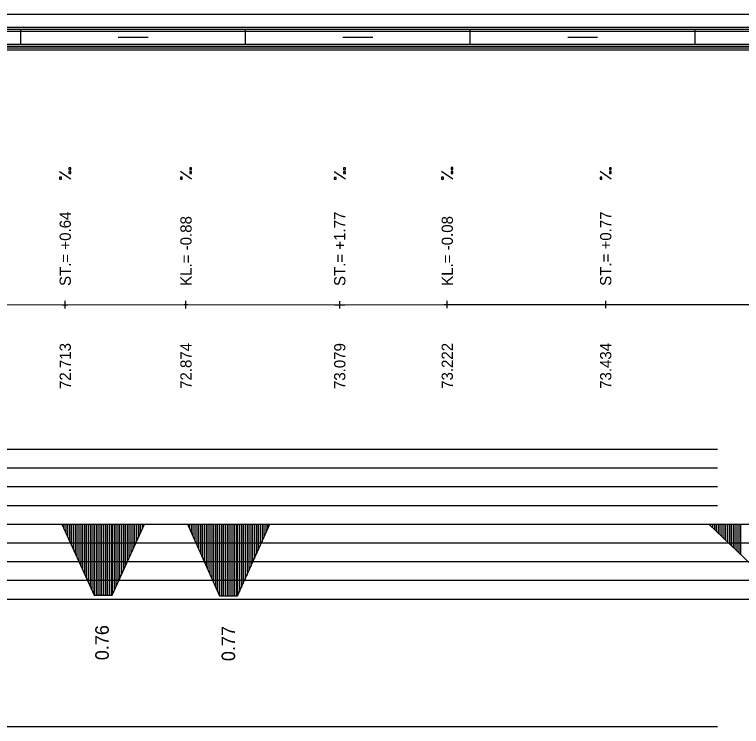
# Model space of a CAD drawing. Extents: x 2 to 10148, y 0 to 380.
# Drawn here: x 7564.2 to 7661.2, y 285 to 380 of the extents above; entities that cross this region are included whole.
import ezdxf

# ---------------------------------------------------------------- set-up
doc = ezdxf.new("R2010")
doc.units = 0
for name, color, linetype in [('NIVELETA_CARA', 7, 'Continuous'), ('NIVELETA_TEXT', 7, 'Continuous'), ('RAM', 7, 'Continuous'), ('ZRYCHL_CARA', 7, 'Continuous'), ('ZRYCHL_CARA_C', 7, 'Continuous'), ('ZRYCHL_RASTR', 7, 'Continuous'), ('ZRYCHL_TEXT', 7, 'Continuous')]:
    doc.layers.add(name, color=color, linetype=linetype)

msp = doc.modelspace()

# ---------------------------------------------------------------- linework, layer by layer
at = {"layer": 'NIVELETA_CARA'}
for p, q in [((7570.936, 340.781), (7570.936, 341.781)), ((7587.053, 340.791), (7587.053, 341.791)), ((7607.578, 340.773), (7607.578, 341.773)), ((7621.928, 340.799), (7621.928, 341.799)), ((7643.078, 340.797), (7643.078, 341.797)), ((7552.921, 341.295), (7570.579, 341.281)), ((7570.579, 341.281), (7570.936, 341.281)), ((7570.936, 341.281), (7571.293, 341.281)), ((7571.293, 341.281), (7586.825, 341.291)), ((7586.825, 341.291), (7587.053, 341.291)), ((7587.053, 341.291), (7587.28, 341.291)), ((7587.28, 341.291), (7606.916, 341.274)), ((7606.916, 341.274), (7607.578, 341.273)), ((7607.578, 341.273), (7608.24, 341.274)), ((7608.24, 341.274), (7621.466, 341.298)), ((7621.466, 341.298), (7621.928, 341.299)), ((7621.928, 341.299), (7622.389, 341.299)), ((7622.389, 341.299), (7642.865, 341.297)), ((7642.865, 341.297), (7643.078, 341.297)), ((7643.078, 341.297), (7643.29, 341.297)), ((7643.29, 341.297), (7667.953, 341.316))]:
    msp.add_line(p, q, dxfattribs=at)
at = {"layer": 'NIVELETA_TEXT'}
for p, q in [((7571.682, 358.033), (7570.189, 359.024)), ((7571.684, 359.549), (7571.436, 359.549)), ((7571.436, 359.549), (7571.436, 359.306)), ((7571.436, 359.306), (7571.441, 359.302)), ((7571.436, 359.302), (7571.684, 359.302)), ((7571.684, 359.038), (7571.436, 359.038)), ((7571.436, 359.038), (7571.436, 358.795)), ((7571.684, 359.302), (7571.684, 359.549)), ((7571.684, 358.79), (7571.684, 359.038)), ((7587.8, 358.043), (7586.306, 359.034)), ((7587.801, 359.56), (7587.553, 359.56)), ((7587.553, 359.56), (7587.553, 359.317)), ((7587.553, 359.317), (7587.558, 359.312)), ((7587.553, 359.312), (7587.801, 359.312)), ((7587.801, 359.048), (7587.553, 359.048)), ((7587.553, 359.048), (7587.553, 358.805)), ((7587.801, 359.312), (7587.801, 359.56)), ((7587.801, 358.801), (7587.801, 359.048)), ((7608.325, 358.025), (7606.831, 359.016)), ((7608.326, 359.542), (7608.078, 359.542)), ((7608.078, 359.542), (7608.078, 359.299)), ((7608.078, 359.299), (7608.083, 359.294)), ((7608.078, 359.294), (7608.326, 359.294)), ((7608.326, 359.03), (7608.078, 359.03)), ((7608.078, 359.03), (7608.078, 358.787)), ((7608.326, 359.294), (7608.326, 359.542)), ((7608.326, 358.783), (7608.326, 359.03)), ((7622.675, 358.051), (7621.181, 359.041)), ((7622.676, 359.567), (7622.428, 359.567)), ((7622.428, 359.567), (7622.428, 359.324)), ((7622.428, 359.324), (7622.433, 359.319)), ((7622.428, 359.319), (7622.676, 359.319)), ((7622.676, 359.056), (7622.428, 359.056)), ((7622.428, 359.056), (7622.428, 358.813)), ((7622.676, 359.319), (7622.676, 359.567)), ((7622.676, 358.808), (7622.676, 359.056)), ((7643.825, 358.049), (7642.331, 359.04)), ((7643.826, 359.565), (7643.578, 359.565)), ((7643.578, 359.565), (7643.578, 359.322)), ((7643.578, 359.322), (7643.583, 359.318)), ((7643.578, 359.318), (7643.826, 359.318)), ((7643.826, 359.054), (7643.578, 359.054)), ((7643.578, 359.054), (7643.578, 358.811)), ((7643.826, 359.318), (7643.826, 359.565)), ((7643.826, 358.806), (7643.826, 359.054)), ((7570.436, 358.281), (7570.189, 358.281)), ((7570.189, 358.281), (7570.189, 358.038)), ((7570.189, 358.038), (7570.193, 358.033)), ((7570.436, 358.033), (7570.436, 358.281)), ((7571.436, 358.795), (7571.441, 358.79)), ((7571.436, 358.79), (7571.684, 358.79)), ((7586.553, 358.291), (7586.306, 358.291)), ((7586.306, 358.291), (7586.306, 358.048)), ((7586.306, 358.048), (7586.311, 358.043)), ((7586.306, 358.043), (7586.553, 358.043)), ((7586.553, 358.043), (7586.553, 358.291)), ((7587.553, 358.805), (7587.558, 358.801)), ((7587.553, 358.801), (7587.801, 358.801)), ((7607.078, 358.273), (7606.831, 358.273)), ((7606.831, 358.273), (7606.831, 358.03)), ((7607.078, 358.025), (7607.078, 358.273)), ((7608.078, 358.787), (7608.083, 358.783)), ((7608.078, 358.783), (7608.326, 358.783)), ((7621.428, 358.298), (7621.181, 358.298)), ((7621.181, 358.298), (7621.181, 358.055)), ((7621.181, 358.055), (7621.185, 358.051)), ((7621.181, 358.051), (7621.428, 358.051)), ((7621.428, 358.051), (7621.428, 358.298)), ((7622.428, 358.813), (7622.433, 358.808)), ((7622.428, 358.808), (7622.676, 358.808)), ((7642.578, 358.297), (7642.331, 358.297)), ((7642.331, 358.297), (7642.331, 358.054)), ((7642.331, 358.054), (7642.335, 358.049)), ((7642.331, 358.049), (7642.578, 358.049)), ((7642.578, 358.049), (7642.578, 358.297)), ((7643.578, 358.811), (7643.583, 358.806)), ((7643.578, 358.806), (7643.826, 358.806)), ((7570.189, 358.033), (7570.436, 358.033)), ((7606.831, 358.03), (7606.835, 358.025)), ((7606.831, 358.025), (7607.078, 358.025))]:
    msp.add_line(p, q, dxfattribs=at)
at = {"layer": 'RAM'}
for p, q in [((8072.176, 380), (6872.96, 380)), ((8072.176, 378.25), (6872.96, 378.25)), ((8072.176, 378), (6872.96, 378)), ((8072.176, 377.75), (6872.96, 377.75)), ((7565, 376), (7565, 378)), ((7595, 376), (7595, 378)), ((7625, 376), (7625, 378)), ((7655, 376), (7655, 378)), ((7578, 377), (7582, 377)), ((7608, 377), (7612, 377)), ((7638, 377), (7642, 377)), ((8072.176, 376), (6872.96, 376)), ((8072.176, 375.75), (6872.96, 375.75)), ((8072.176, 375.5), (6872.96, 375.5)), ((8072.176, 375.25), (6872.96, 375.25))]:
    msp.add_line(p, q, dxfattribs=at)
at = {"layer": 'ZRYCHL_CARA'}
for p, q in [((7570.497, 312), (7574.797, 302.54)), ((7570.747, 312), (7570.747, 311.45)), ((7570.997, 312), (7570.997, 310.9)), ((7571.247, 312), (7571.247, 310.35)), ((7571.497, 312), (7571.497, 309.8)), ((7571.747, 312), (7571.747, 309.25)), ((7571.997, 312), (7571.997, 308.7)), ((7572.247, 312), (7572.247, 308.15)), ((7572.497, 312), (7572.497, 307.6)), ((7572.747, 312), (7572.747, 307.05)), ((7572.997, 312), (7572.997, 306.5)), ((7573.247, 312), (7573.247, 305.95)), ((7573.497, 312), (7573.497, 305.4)), ((7573.747, 312), (7573.747, 304.85)), ((7573.997, 312), (7573.997, 304.3)), ((7574.247, 312), (7574.247, 303.75)), ((7574.497, 312), (7574.497, 303.2)), ((7574.747, 312), (7574.747, 302.65)), ((7574.797, 312), (7574.797, 302.54)), ((7575.047, 312), (7575.047, 302.54)), ((7575.297, 312), (7575.297, 302.54)), ((7575.547, 312), (7575.547, 302.54)), ((7575.797, 312), (7575.797, 302.54)), ((7576.047, 312), (7576.047, 302.54)), ((7576.297, 312), (7576.297, 302.54)), ((7576.547, 312), (7576.547, 302.54)), ((7576.797, 312), (7576.797, 302.54)), ((7577.047, 312), (7577.047, 302.54)), ((7577.196, 312), (7577.196, 302.54)), ((7577.196, 302.54), (7581.496, 312)), ((7577.446, 312), (7577.446, 303.09)), ((7577.696, 312), (7577.696, 303.64)), ((7577.946, 312), (7577.946, 304.19)), ((7578.196, 312), (7578.196, 304.74)), ((7578.446, 312), (7578.446, 305.29)), ((7578.696, 312), (7578.696, 305.84)), ((7578.946, 312), (7578.946, 306.39)), ((7579.196, 312), (7579.196, 306.94)), ((7579.446, 312), (7579.446, 307.49)), ((7579.696, 312), (7579.696, 308.04)), ((7579.946, 312), (7579.946, 308.59)), ((7580.196, 312), (7580.196, 309.14)), ((7580.446, 312), (7580.446, 309.69)), ((7580.696, 312), (7580.696, 310.24)), ((7580.946, 312), (7580.946, 310.79)), ((7581.196, 312), (7581.196, 311.34)), ((7581.446, 312), (7581.446, 311.89)), ((7587.235, 312), (7591.535, 302.414)), ((7587.485, 312), (7587.485, 311.443)), ((7587.735, 312), (7587.735, 310.885)), ((7587.985, 312), (7587.985, 310.328)), ((7588.235, 312), (7588.235, 309.771)), ((7588.485, 312), (7588.485, 309.213)), ((7588.735, 312), (7588.735, 308.656)), ((7588.985, 312), (7588.985, 308.099)), ((7589.235, 312), (7589.235, 307.541)), ((7589.485, 312), (7589.485, 306.984)), ((7589.735, 312), (7589.735, 306.427)), ((7589.985, 312), (7589.985, 305.87)), ((7590.235, 312), (7590.235, 305.312)), ((7590.485, 312), (7590.485, 304.755)), ((7590.735, 312), (7590.735, 304.198)), ((7590.985, 312), (7590.985, 303.64)), ((7591.235, 312), (7591.235, 303.083)), ((7591.485, 312), (7591.485, 302.526)), ((7591.535, 312), (7591.535, 302.414)), ((7591.785, 312), (7591.785, 302.414)), ((7592.035, 312), (7592.035, 302.414)), ((7592.285, 312), (7592.285, 302.414)), ((7592.535, 312), (7592.535, 302.414)), ((7592.785, 312), (7592.785, 302.414)), ((7593.035, 312), (7593.035, 302.414)), ((7593.285, 312), (7593.285, 302.414)), ((7593.535, 312), (7593.535, 302.414)), ((7593.785, 312), (7593.785, 302.414)), ((7593.95, 312), (7593.95, 302.414)), ((7593.95, 302.414), (7598.25, 312)), ((7594.2, 312), (7594.2, 302.972)), ((7594.45, 312), (7594.45, 303.529)), ((7594.7, 312), (7594.7, 304.086)), ((7594.95, 312), (7594.95, 304.643)), ((7595.2, 312), (7595.2, 305.201)), ((7595.45, 312), (7595.45, 305.758)), ((7595.7, 312), (7595.7, 306.315)), ((7595.95, 312), (7595.95, 306.873)), ((7596.2, 312), (7596.2, 307.43)), ((7596.45, 312), (7596.45, 307.987)), ((7596.7, 312), (7596.7, 308.545)), ((7596.95, 312), (7596.95, 309.102)), ((7597.2, 312), (7597.2, 309.659)), ((7597.45, 312), (7597.45, 310.217)), ((7597.7, 312), (7597.7, 310.774)), ((7597.95, 312), (7597.95, 311.331)), ((7598.2, 312), (7598.2, 311.888)), ((7574.797, 302.54), (7577.196, 302.54)), ((7591.535, 302.414), (7593.95, 302.414))]:
    msp.add_line(p, q, dxfattribs=at)
at = {"layer": 'ZRYCHL_CARA_C'}
for p, q in [((6872.96, 312), (8072.184, 312)), ((7656.832, 312), (7667.632, 301.653)), ((7657.082, 312), (7657.082, 311.76)), ((7657.332, 312), (7657.332, 311.521)), ((7657.582, 312), (7657.582, 311.281)), ((7657.832, 312), (7657.832, 311.042)), ((7658.082, 312), (7658.082, 310.802)), ((7658.332, 312), (7658.332, 310.563)), ((7658.582, 312), (7658.582, 310.323)), ((7658.832, 312), (7658.832, 310.084)), ((7659.082, 312), (7659.082, 309.844)), ((7659.332, 312), (7659.332, 309.605)), ((7659.582, 312), (7659.582, 309.365)), ((7659.832, 312), (7659.832, 309.126)), ((7660.082, 312), (7660.082, 308.886)), ((7660.332, 312), (7660.332, 308.647)), ((7660.582, 312), (7660.582, 308.407)), ((7660.832, 312), (7660.832, 308.168)), ((7661.082, 312), (7661.082, 307.928))]:
    msp.add_line(p, q, dxfattribs=at)
at = {"layer": 'ZRYCHL_RASTR'}
for p, q in [((7462, 322), (7658, 322)), ((7462, 319.5), (7658, 319.5)), ((7462, 317), (7658, 317)), ((7462, 314.5), (7658, 314.5)), ((7469.466, 309.5), (7658, 309.5)), ((7656.836, 309.5), (7868, 309.5)), ((7469.492, 307), (7658, 307)), ((7656.928, 307), (7868, 307)), ((7469.545, 304.5), (7658, 304.5)), ((7656.928, 304.5), (7868, 304.5)), ((7469.518, 302), (7658, 302)), ((7656.882, 302), (7868, 302)), ((7462, 285), (7658, 285))]:
    msp.add_line(p, q, dxfattribs=at)

# ---------------------------------------------------------------- texts
at = {"layer": 'NIVELETA_TEXT'}
for s, p in [('ST.= +0.64', (7571.686, 343.781)), ('ST.= +1.77', (7608.328, 343.773)), ('ST.= +0.77', (7643.828, 343.797)), ('KL.= -0.88', (7587.803, 343.791)), ('KL.= -0.08', (7622.678, 343.799)), ('72.713', (7571.686, 330.031)), ('72.874', (7587.803, 330.041)), ('73.079', (7608.328, 330.023)), ('73.222', (7622.678, 330.049)), ('73.434', (7643.828, 330.047))]:
    msp.add_text(s, height=1.5, rotation=90, dxfattribs=at).set_placement(p)
at = {"layer": 'ZRYCHL_TEXT'}
for s, p in [('0.76', (7576.744, 293.84)), ('0.77', (7593.608, 293.714))]:
    msp.add_text(s, height=1.8, rotation=90, dxfattribs=at).set_placement(p)

doc.saveas('drawing.dxf')
